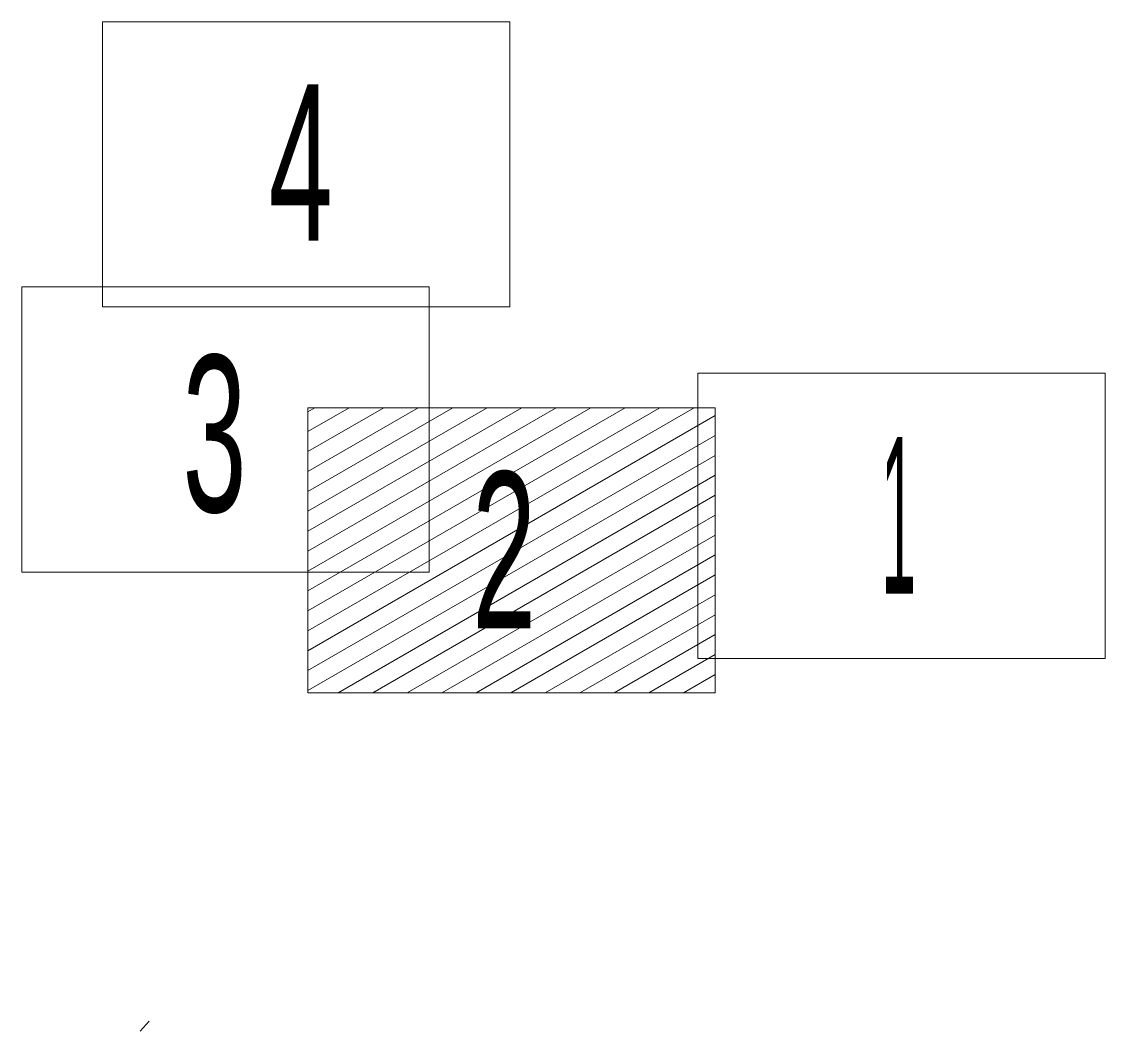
# Model space of a CAD drawing. Extents: x -670514 to -669423, y -1130798 to -1130123.
# Drawn here: x -670178.6 to -670162.9, y -1130768.72 to -1130754.09 of the extents above; entities that cross this region are included whole.
import ezdxf
from ezdxf.enums import TextEntityAlignment as Align

# ---------------------------------------------------------------- set-up
doc = ezdxf.new("R2010")
doc.units = 0
doc.header["$LTSCALE"] = 0.24
doc.layers.add('61', color=7, linetype='Continuous', lineweight=13)

msp = doc.modelspace()

# ---------------------------------------------------------------- linework, layer by layer
at = {"layer": '61'}
for p, q in [((-670174.46, -1130759.739), (-670174.359, -1130759.681)), ((-670174.46, -1130760.028), (-670173.859, -1130759.681)), ((-670174.46, -1130760.317), (-670173.359, -1130759.681)), ((-670174.46, -1130760.605), (-670172.859, -1130759.681)), ((-670174.46, -1130760.894), (-670172.359, -1130759.681)), ((-670174.46, -1130761.183), (-670171.859, -1130759.681)), ((-670174.46, -1130761.471), (-670171.359, -1130759.681)), ((-670174.46, -1130761.76), (-670170.859, -1130759.681)), ((-670174.46, -1130762.049), (-670170.359, -1130759.681)), ((-670174.46, -1130762.337), (-670169.859, -1130759.681)), ((-670174.46, -1130762.626), (-670169.359, -1130759.681)), ((-670174.46, -1130762.915), (-670168.859, -1130759.681)), ((-670174.46, -1130763.203), (-670168.556, -1130759.795)), ((-670174.46, -1130763.492), (-670168.556, -1130760.083)), ((-670174.46, -1130763.781), (-670168.556, -1130760.372)), ((-670174.018, -1130763.814), (-670168.556, -1130760.661)), ((-670173.518, -1130763.814), (-670168.556, -1130760.949)), ((-670173.018, -1130763.814), (-670168.556, -1130761.238)), ((-670172.518, -1130763.814), (-670168.556, -1130761.527)), ((-670172.018, -1130763.814), (-670168.556, -1130761.815)), ((-670171.518, -1130763.814), (-670168.556, -1130762.104)), ((-670171.018, -1130763.814), (-670168.556, -1130762.393)), ((-670170.518, -1130763.814), (-670168.556, -1130762.681)), ((-670170.018, -1130763.814), (-670168.556, -1130762.97)), ((-670169.518, -1130763.814), (-670168.556, -1130763.259)), ((-670169.018, -1130763.814), (-670168.556, -1130763.547)), ((-670176.756, -1130768.571), (-670176.889, -1130768.719))]:
    msp.add_line(p, q, dxfattribs=at)
for points in [[(-670177.434, -1130758.22), (-670171.53, -1130758.22), (-670171.53, -1130754.087), (-670177.434, -1130754.087)], [(-670178.605, -1130762.065), (-670172.701, -1130762.065), (-670172.701, -1130757.932), (-670178.605, -1130757.932)], [(-670168.808, -1130763.315), (-670162.904, -1130763.315), (-670162.904, -1130759.182), (-670168.808, -1130759.182)], [(-670174.46, -1130763.814), (-670168.556, -1130763.814), (-670168.556, -1130759.681), (-670174.46, -1130759.681)]]:
    msp.add_lwpolyline(points, close=True, dxfattribs=at)

# ---------------------------------------------------------------- texts
for s, width, p in [('4', 0.55, (-670174.5602, -1130757.2609)), ('3', 0.55, (-670175.8102, -1130761.1899)), ('1', 0.3, (-670165.9002, -1130762.374)), ('2', 0.55, (-670171.6142, -1130762.8799))]:
    msp.add_text(s, height=2.268, rotation=0.009, dxfattribs=dict(at, width=width)).set_placement(p, align=Align.CENTER)

doc.saveas('drawing.dxf')
